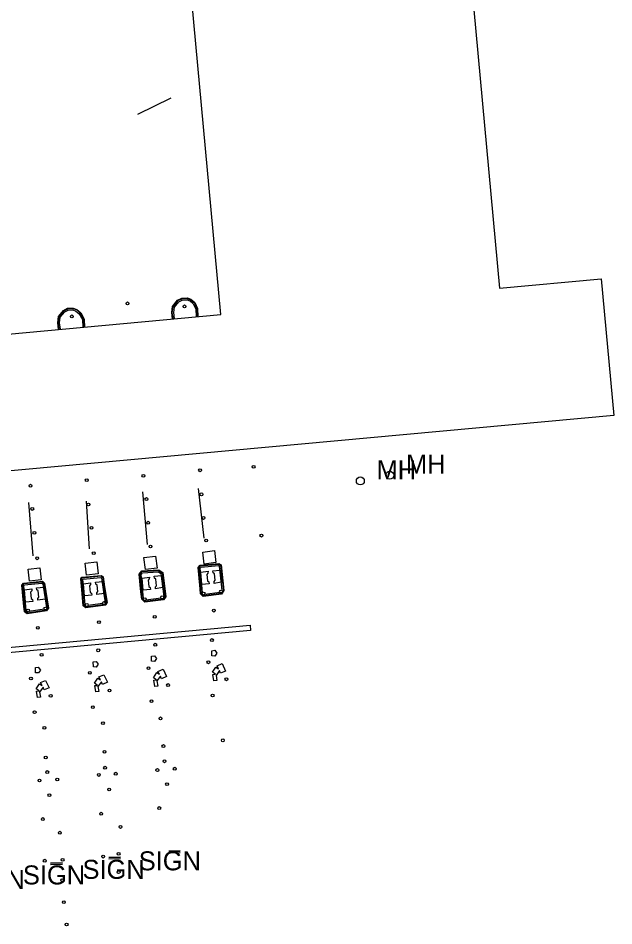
# Model space of a CAD drawing. Extents: x 368532 to 392481, y 10654822 to 10676899.
# Drawn here: x 384814.7 to 384971.4, y 10655430.4 to 10655669.3 of the extents above; entities that cross this region are included whole.
import ezdxf

# ---------------------------------------------------------------- set-up
doc = ezdxf.new("R2010")
doc.units = 0
for name, color, linetype in [('p_drainage inlet', 7, 'Continuous'), ('p_road - paved curb', 7, 'Continuous'), ('p_road conc barrier', 7, 'Continuous'), ('p_structure building', 7, 'Continuous'), ('p_structure fence', 7, 'Continuous'), ('p_structure sign', 7, 'Continuous'), ('p_structure unidentified', 7, 'Continuous'), ('p_utility manhole', 7, 'Continuous')]:
    doc.layers.add(name, color=color, linetype=linetype)

msp = doc.modelspace()

# ---------------------------------------------------------------- linework, layer by layer
at = {"layer": 'p_drainage inlet'}
for p, q in [((384790.03, 10655501.65), (384875.7, 10655509.54)), ((384875.82, 10655508.18), (384790.16, 10655500.28)), ((384875.7, 10655509.54), (384875.82, 10655508.18))]:
    msp.add_line(p, q, dxfattribs=at)
at = {"layer": 'p_road - paved curb'}
for p, q in [((384855.34, 10655593.42), (384856.63, 10655595.08)), ((384855.48, 10655593.36), (384856.73, 10655594.96)), ((384855.82, 10655593.22), (384856.95, 10655594.68)), ((384856.63, 10655595.08), (384857.74, 10655595.62)), ((384856.73, 10655594.96), (384857.78, 10655595.47)), ((384856.95, 10655594.68), (384857.86, 10655595.12)), ((384857.74, 10655595.62), (384859.28, 10655595.68)), ((384857.78, 10655595.47), (384859.25, 10655595.53)), ((384857.86, 10655595.12), (384859.19, 10655595.18)), ((384859.19, 10655595.18), (384859.87, 10655594.89)), ((384859.25, 10655595.53), (384860.06, 10655595.19)), ((384859.28, 10655595.68), (384860.14, 10655595.32)), ((384859.87, 10655594.89), (384860.76, 10655594.13)), ((384860.06, 10655595.19), (384861.05, 10655594.35)), ((384860.14, 10655595.32), (384861.17, 10655594.44)), ((384860.76, 10655594.13), (384861.39, 10655592.81)), ((384861.05, 10655594.35), (384861.73, 10655592.89)), ((384861.17, 10655594.44), (384861.88, 10655592.93)), ((384825.32, 10655590.78), (384826.63, 10655592.4)), ((384825.46, 10655590.72), (384826.73, 10655592.28)), ((384825.8, 10655590.58), (384826.95, 10655592)), ((384826.63, 10655592.4), (384827.72, 10655592.97)), ((384826.73, 10655592.28), (384827.76, 10655592.82)), ((384826.95, 10655592), (384827.85, 10655592.47)), ((384827.72, 10655592.97), (384829.17, 10655593.02)), ((384827.76, 10655592.82), (384829.15, 10655592.87)), ((384827.85, 10655592.47), (384829.09, 10655592.52)), ((384829.09, 10655592.52), (384829.92, 10655592.21)), ((384829.15, 10655592.87), (384830.1, 10655592.52)), ((384829.17, 10655593.02), (384830.18, 10655592.65)), ((384829.92, 10655592.21), (384830.77, 10655591.48)), ((384830.1, 10655592.52), (384831.05, 10655591.7)), ((384830.18, 10655592.65), (384831.17, 10655591.8)), ((384831.17, 10655591.8), (384832.08, 10655590.1)), ((384855.1, 10655591.82), (384855.34, 10655593.42)), ((384855.34, 10655590.15), (384855.1, 10655591.82)), ((384855.25, 10655591.82), (384855.48, 10655593.36)), ((384855.49, 10655590.16), (384855.25, 10655591.82)), ((384855.61, 10655591.82), (384855.82, 10655593.22)), ((384855.84, 10655590.2), (384855.61, 10655591.82)), ((384861.39, 10655592.81), (384861.49, 10655590.72)), ((384861.73, 10655592.89), (384861.84, 10655590.75)), ((384861.88, 10655592.93), (384861.99, 10655590.76)), ((384825.11, 10655589.16), (384825.32, 10655590.78)), ((384825.26, 10655589.16), (384825.46, 10655590.72)), ((384825.61, 10655589.16), (384825.8, 10655590.58)), ((384830.77, 10655591.48), (384831.59, 10655589.96)), ((384831.05, 10655591.7), (384831.93, 10655590.06)), ((384831.59, 10655589.96), (384831.69, 10655587.97)), ((384831.93, 10655590.06), (384832.04, 10655588)), ((384832.08, 10655590.1), (384832.19, 10655588.02)), ((384825.36, 10655587.39), (384825.11, 10655589.16)), ((384825.51, 10655587.4), (384825.26, 10655589.16)), ((384825.85, 10655587.43), (384825.61, 10655589.16)), ((384862.03, 10655524.7), (384862.55, 10655525.33)), ((384862.19, 10655524.65), (384862.63, 10655525.19)), ((384862.55, 10655525.33), (384867.48, 10655525.78)), ((384862.55, 10655524.54), (384862.8, 10655524.85)), ((384862.63, 10655525.19), (384867.44, 10655525.63)), ((384862.8, 10655524.85), (384867.36, 10655525.27)), ((384867.36, 10655525.27), (384867.61, 10655525.11)), ((384867.44, 10655525.63), (384867.94, 10655525.32)), ((384867.48, 10655525.78), (384868.08, 10655525.41)), ((384867.61, 10655525.11), (384868.3, 10655518.76)), ((384867.94, 10655525.32), (384868.67, 10655518.68)), ((384868.08, 10655525.41), (384868.82, 10655518.64)), ((384831.44, 10655522.16), (384836.62, 10655522.65)), ((384831.53, 10655522.02), (384836.57, 10655522.49)), ((384836.57, 10655522.49), (384836.94, 10655522.19)), ((384836.62, 10655522.65), (384837.08, 10655522.27)), ((384846.53, 10655523.01), (384847.2, 10655523.81)), ((384847.01, 10655518.36), (384846.53, 10655523.01)), ((384846.69, 10655522.96), (384847.27, 10655523.66)), ((384847.16, 10655518.38), (384846.69, 10655522.96)), ((384847.05, 10655522.85), (384847.45, 10655523.33)), ((384847.51, 10655518.41), (384847.05, 10655522.85)), ((384847.2, 10655523.81), (384851.74, 10655524.12)), ((384847.27, 10655523.66), (384851.7, 10655523.97)), ((384847.45, 10655523.33), (384851.59, 10655523.61)), ((384851.59, 10655523.61), (384852.25, 10655523.12)), ((384851.7, 10655523.97), (384852.58, 10655523.32)), ((384851.74, 10655524.12), (384852.72, 10655523.4)), ((384852.25, 10655523.12), (384852.99, 10655517.13)), ((384852.58, 10655523.32), (384853.35, 10655517.02)), ((384852.72, 10655523.4), (384853.51, 10655516.98)), ((384862.57, 10655519.08), (384862.03, 10655524.7)), ((384862.72, 10655519.09), (384862.19, 10655524.65)), ((384863.07, 10655519.12), (384862.55, 10655524.54)), ((384815.68, 10655520.1), (384816.12, 10655520.61)), ((384816.24, 10655514.44), (384815.68, 10655520.1)), ((384815.84, 10655520.05), (384816.19, 10655520.47)), ((384816.12, 10655520.61), (384821.1, 10655521.15)), ((384816.19, 10655520.47), (384821.04, 10655520.99)), ((384816.2, 10655519.94), (384816.37, 10655520.13)), ((384816.37, 10655520.13), (384820.92, 10655520.63)), ((384820.92, 10655520.63), (384821.16, 10655520.38)), ((384821.04, 10655520.99), (384821.49, 10655520.55)), ((384821.1, 10655521.15), (384821.63, 10655520.62)), ((384821.16, 10655520.38), (384822.12, 10655514.21)), ((384821.49, 10655520.55), (384822.49, 10655514.06)), ((384821.63, 10655520.62), (384822.65, 10655514.03)), ((384831.18, 10655521.76), (384831.44, 10655522.16)), ((384831.53, 10655517.86), (384831.18, 10655521.76)), ((384831.33, 10655521.72), (384831.53, 10655522.02)), ((384831.68, 10655517.87), (384831.33, 10655521.72)), ((384831.69, 10655521.63), (384831.73, 10655521.68)), ((384832.03, 10655517.9), (384831.69, 10655521.63)), ((384831.73, 10655521.68), (384836.46, 10655522.13)), ((384836.46, 10655522.13), (384836.61, 10655522.01)), ((384836.61, 10655522.01), (384836.96, 10655519.55)), ((384836.94, 10655522.19), (384837.3, 10655519.6)), ((384837.08, 10655522.27), (384837.45, 10655519.62)), ((384816.39, 10655514.45), (384815.84, 10655520.05)), ((384816.74, 10655514.49), (384816.2, 10655519.94)), ((384831.81, 10655514.62), (384831.53, 10655517.86)), ((384831.95, 10655514.7), (384831.68, 10655517.87)), ((384832.29, 10655514.9), (384832.03, 10655517.9)), ((384836.96, 10655519.55), (384837.34, 10655517.05)), ((384837.3, 10655519.6), (384837.68, 10655517.11)), ((384837.45, 10655519.62), (384837.83, 10655517.13)), ((384847.22, 10655516.36), (384847.01, 10655518.36)), ((384847.36, 10655516.43), (384847.16, 10655518.38)), ((384847.7, 10655516.59), (384847.51, 10655518.41)), ((384862.68, 10655517.82), (384862.57, 10655519.08)), ((384863.4, 10655517.1), (384862.68, 10655517.82)), ((384862.82, 10655517.89), (384862.72, 10655519.09)), ((384863.45, 10655517.26), (384862.82, 10655517.89)), ((384863.16, 10655518.04), (384863.07, 10655519.12)), ((384863.17, 10655518.04), (384863.16, 10655518.04)), ((384868.2, 10655517.7), (384863.4, 10655517.1)), ((384868.11, 10655517.84), (384863.45, 10655517.26)), ((384867.78, 10655518.15), (384863.81, 10655517.65)), ((384868.28, 10655518.1), (384868.11, 10655517.84)), ((384868.82, 10655518.64), (384868.2, 10655517.7)), ((384868.3, 10655518.76), (384868.27, 10655518.71)), ((384868.67, 10655518.68), (384868.43, 10655518.32)), ((384837.34, 10655517.05), (384837.56, 10655515.61)), ((384837.92, 10655515.53), (384837.63, 10655514.95)), ((384837.68, 10655517.11), (384837.92, 10655515.53)), ((384838.08, 10655515.51), (384837.73, 10655514.81)), ((384837.83, 10655517.13), (384838.08, 10655515.51)), ((384847.99, 10655515.6), (384847.22, 10655516.36)), ((384848.04, 10655515.76), (384847.36, 10655516.43)), ((384852.91, 10655516.23), (384847.99, 10655515.6)), ((384852.83, 10655516.37), (384848.04, 10655515.76)), ((384852.3, 10655516.66), (384848.3, 10655516.14)), ((384853.35, 10655517.02), (384852.83, 10655516.37)), ((384853.51, 10655516.98), (384852.91, 10655516.23)), ((384852.99, 10655517.13), (384852.93, 10655517.06)), ((384816.37, 10655513.08), (384816.24, 10655514.44)), ((384817.11, 10655512.56), (384816.37, 10655513.08)), ((384816.51, 10655513.16), (384816.39, 10655514.45)), ((384817.15, 10655512.72), (384816.51, 10655513.16)), ((384816.85, 10655513.36), (384816.74, 10655514.49)), ((384816.96, 10655513.28), (384816.85, 10655513.36)), ((384822.17, 10655513.31), (384817.11, 10655512.56)), ((384822.08, 10655513.45), (384817.15, 10655512.72)), ((384821.55, 10655513.72), (384817.59, 10655513.14)), ((384822.49, 10655514.06), (384822.08, 10655513.45)), ((384822.65, 10655514.03), (384822.17, 10655513.31)), ((384832.54, 10655514.12), (384831.81, 10655514.62)), ((384832.58, 10655514.28), (384831.95, 10655514.7)), ((384832.37, 10655514.84), (384832.29, 10655514.9)), ((384835.07, 10655514.45), (384832.54, 10655514.12)), ((384835.05, 10655514.6), (384832.58, 10655514.28)), ((384835, 10655514.95), (384833.09, 10655514.7)), ((384836.94, 10655515.21), (384835, 10655514.95)), ((384837.63, 10655514.95), (384835.05, 10655514.6)), ((384837.73, 10655514.81), (384835.07, 10655514.45)), ((384838.52, 10655448.35), (384841.58, 10655448.45)), ((384854.35, 10655449.98), (384857.34, 10655450.07)), ((384854.36, 10655449.63), (384857.35, 10655449.72)), ((384823.2, 10655446.87), (384826.39, 10655446.94)), ((384823.21, 10655446.52), (384826.4, 10655446.59)), ((384838.53, 10655448), (384841.59, 10655448.1))]:
    msp.add_line(p, q, dxfattribs=at)
at = {"layer": 'p_road conc barrier'}
msp.add_line((384854.88, 10655648.3), (384846.08, 10655643.93), dxfattribs=at)
at = {"layer": 'p_structure building'}
msp.add_lwpolyline([(384971.35, 10655564.75), (384788.85, 10655547.93), (384788.69, 10655549.69), (384794.27, 10655550.21), (384791.14, 10655584.24), (384868.01, 10655591.32), (384847.79, 10655810.84), (384850.47, 10655811.08), (384843.21, 10655889.85), (384838.41, 10655889.41), (384827.95, 10656003.01), (384845.37, 10656004.62), (384845.16, 10656006.86), (384886.2, 10656010.64), (384886.37, 10656008.78), (384903.34, 10656010.35), (384941.31, 10655598.22), (384968.04, 10655600.68)], close=True, dxfattribs=at)
at = {"layer": 'p_structure fence'}
for p, q in [((384848.75, 10655530.8), (384847.48, 10655544.68)), ((384863.66, 10655532.48), (384862.15, 10655545.48)), ((384818.64, 10655527.75), (384817.55, 10655541.84)), ((384833.5, 10655529.65), (384832.68, 10655542.21))]:
    msp.add_line(p, q, dxfattribs=at)
at = {"layer": 'p_structure sign'}
for points in [[(384838.52, 10655448.5), (384841.57, 10655448.6)], [(384854.35, 10655450.13), (384857.33, 10655450.22)], [(384823.2, 10655447.02), (384826.39, 10655447.09)]]:
    msp.add_lwpolyline(points, dxfattribs=at)
at = {"layer": 'p_structure unidentified'}
for p, q in [((384847.8, 10655527.34), (384850.86, 10655527.72)), ((384848.2, 10655524.17), (384847.8, 10655527.34)), ((384850.86, 10655527.72), (384851.26, 10655524.55)), ((384863.24, 10655528.8), (384866.3, 10655529.18)), ((384863.63, 10655525.63), (384863.24, 10655528.8)), ((384866.3, 10655529.18), (384866.69, 10655526.01)), ((384832.32, 10655525.85), (384835.38, 10655526.24)), ((384832.72, 10655522.68), (384832.32, 10655525.85)), ((384835.38, 10655526.24), (384835.78, 10655523.07)), ((384866.69, 10655526.01), (384863.63, 10655525.63)), ((384817.32, 10655524.27), (384820.38, 10655524.65)), ((384817.72, 10655521.1), (384817.32, 10655524.27)), ((384820.38, 10655524.65), (384820.78, 10655521.48)), ((384835.78, 10655523.07), (384832.72, 10655522.68)), ((384851.26, 10655524.55), (384848.2, 10655524.17)), ((384850.45, 10655522.43), (384852.37, 10655522.61)), ((384852.37, 10655522.61), (384852.71, 10655519.44)), ((384862.74, 10655523.46), (384864.65, 10655523.72)), ((384863.02, 10655520.27), (384862.74, 10655523.46)), ((384864.63, 10655523.24), (384864.36, 10655522.92)), ((384864.36, 10655522.92), (384864.51, 10655521.19)), ((384864.65, 10655523.72), (384864.63, 10655523.24)), ((384865.86, 10655523.83), (384867.78, 10655524.01)), ((384865.95, 10655523.29), (384865.86, 10655523.83)), ((384866.31, 10655523.07), (384865.95, 10655523.29)), ((384866.5, 10655521.35), (384866.31, 10655523.07)), ((384867.78, 10655524.01), (384868.12, 10655520.84)), ((384820.78, 10655521.48), (384817.72, 10655521.1)), ((384831.86, 10655520.44), (384833.77, 10655520.7)), ((384832.14, 10655517.26), (384831.86, 10655520.44)), ((384833.75, 10655520.22), (384833.47, 10655519.9)), ((384833.77, 10655520.7), (384833.75, 10655520.22)), ((384835.06, 10655520.88), (384836.98, 10655521.06)), ((384835.15, 10655520.33), (384835.06, 10655520.88)), ((384835.51, 10655520.11), (384835.15, 10655520.33)), ((384835.7, 10655518.39), (384835.51, 10655520.11)), ((384836.98, 10655521.06), (384837.32, 10655517.88)), ((384847.3, 10655521.95), (384849.21, 10655522.21)), ((384847.58, 10655518.77), (384847.3, 10655521.95)), ((384849.19, 10655521.73), (384848.91, 10655521.41)), ((384848.91, 10655521.41), (384849.07, 10655519.69)), ((384849.21, 10655522.21), (384849.19, 10655521.73)), ((384850.53, 10655521.89), (384850.45, 10655522.43)), ((384850.89, 10655521.66), (384850.53, 10655521.89)), ((384851.09, 10655519.94), (384850.89, 10655521.66)), ((384864.94, 10655520.42), (384863.02, 10655520.27)), ((384864.51, 10655521.19), (384864.87, 10655520.97)), ((384864.87, 10655520.97), (384864.94, 10655520.42)), ((384866.22, 10655520.54), (384866.23, 10655521.02)), ((384868.12, 10655520.84), (384866.22, 10655520.54)), ((384866.23, 10655521.02), (384866.5, 10655521.35)), ((384816.38, 10655518.81), (384818.29, 10655519.07)), ((384816.65, 10655515.63), (384816.38, 10655518.81)), ((384818.27, 10655518.59), (384817.99, 10655518.27)), ((384817.99, 10655518.27), (384818.15, 10655516.55)), ((384818.29, 10655519.07), (384818.27, 10655518.59)), ((384819.54, 10655519.38), (384821.45, 10655519.56)), ((384819.62, 10655518.83), (384819.54, 10655519.38)), ((384819.98, 10655518.61), (384819.62, 10655518.83)), ((384820.17, 10655516.89), (384819.98, 10655518.61)), ((384821.45, 10655519.56), (384821.79, 10655516.38)), ((384833.47, 10655519.9), (384833.63, 10655518.18)), ((384833.63, 10655518.18), (384833.99, 10655517.95)), ((384833.99, 10655517.95), (384834.06, 10655517.4)), ((384835.42, 10655517.58), (384835.43, 10655518.06)), ((384837.32, 10655517.88), (384835.42, 10655517.58)), ((384835.43, 10655518.06), (384835.7, 10655518.39)), ((384849.5, 10655518.91), (384847.58, 10655518.77)), ((384849.07, 10655519.69), (384849.43, 10655519.46)), ((384849.43, 10655519.46), (384849.5, 10655518.91)), ((384850.8, 10655519.14), (384850.81, 10655519.62)), ((384852.71, 10655519.44), (384850.8, 10655519.14)), ((384850.81, 10655519.62), (384851.09, 10655519.94)), ((384818.58, 10655515.77), (384816.65, 10655515.63)), ((384818.15, 10655516.55), (384818.5, 10655516.32)), ((384818.5, 10655516.32), (384818.58, 10655515.77)), ((384819.89, 10655516.09), (384819.9, 10655516.57)), ((384821.79, 10655516.38), (384819.89, 10655516.09)), ((384819.9, 10655516.57), (384820.17, 10655516.89)), ((384834.06, 10655517.4), (384832.14, 10655517.26)), ((384849.77, 10655501.4), (384850.54, 10655501.5)), ((384849.79, 10655500.05), (384849.77, 10655501.4)), ((384850.54, 10655501.5), (384851.09, 10655500.77)), ((384865.63, 10655502.83), (384866.4, 10655502.94)), ((384865.66, 10655501.49), (384865.63, 10655502.83)), ((384866.44, 10655501.42), (384865.66, 10655501.49)), ((384866.4, 10655502.94), (384866.95, 10655502.2)), ((384866.95, 10655502.2), (384866.44, 10655501.42)), ((384834.45, 10655499.88), (384835.22, 10655499.99)), ((384834.48, 10655498.54), (384834.45, 10655499.88)), ((384835.22, 10655499.99), (384835.77, 10655499.25)), ((384835.77, 10655499.25), (384835.26, 10655498.47)), ((384850.58, 10655499.99), (384849.79, 10655500.05)), ((384851.09, 10655500.77), (384850.58, 10655499.99)), ((384867, 10655498.87), (384868.34, 10655499.41)), ((384867.42, 10655498.09), (384867, 10655498.87)), ((384868.34, 10655499.41), (384869.27, 10655497.47)), ((384819.23, 10655498.37), (384820, 10655498.48)), ((384819.26, 10655497.03), (384819.23, 10655498.37)), ((384820.04, 10655496.96), (384819.26, 10655497.03)), ((384820, 10655498.48), (384820.56, 10655497.74)), ((384820.56, 10655497.74), (384820.04, 10655496.96)), ((384835.26, 10655498.47), (384834.48, 10655498.54)), ((384835.94, 10655495.94), (384837.28, 10655496.49)), ((384837.28, 10655496.49), (384838.21, 10655494.55)), ((384850.28, 10655495.7), (384851.18, 10655497.04)), ((384851.18, 10655497.04), (384851.87, 10655496.61)), ((384851.45, 10655497.39), (384852.8, 10655497.93)), ((384851.87, 10655496.61), (384851.45, 10655497.39)), ((384852.8, 10655497.93), (384853.73, 10655495.99)), ((384865.82, 10655497.18), (384866.73, 10655498.52)), ((384866.62, 10655496.61), (384865.82, 10655497.18)), ((384865.93, 10655496.56), (384866.62, 10655496.61)), ((384866.21, 10655494.91), (384865.93, 10655496.56)), ((384866.73, 10655498.52), (384867.42, 10655498.09)), ((384867.66, 10655497.58), (384866.76, 10655496.33)), ((384866.76, 10655496.33), (384866.96, 10655494.96)), ((384867.95, 10655496.88), (384867.66, 10655497.58)), ((384869.27, 10655497.47), (384867.95, 10655496.88)), ((384819.42, 10655492.79), (384820.33, 10655494.13)), ((384820.33, 10655494.13), (384821.01, 10655493.7)), ((384820.6, 10655494.48), (384821.94, 10655495.02)), ((384821.01, 10655493.7), (384820.6, 10655494.48)), ((384821.94, 10655495.02), (384822.87, 10655493.08)), ((384834.76, 10655494.25), (384835.67, 10655495.6)), ((384835.56, 10655493.69), (384834.76, 10655494.25)), ((384835.67, 10655495.6), (384836.36, 10655495.16)), ((384836.6, 10655494.66), (384835.7, 10655493.41)), ((384836.36, 10655495.16), (384835.94, 10655495.94)), ((384836.89, 10655493.96), (384836.6, 10655494.66)), ((384838.21, 10655494.55), (384836.89, 10655493.96)), ((384851.08, 10655495.13), (384850.28, 10655495.7)), ((384850.39, 10655495.08), (384851.08, 10655495.13)), ((384850.66, 10655493.43), (384850.39, 10655495.08)), ((384852.11, 10655496.1), (384851.22, 10655494.85)), ((384851.22, 10655494.85), (384851.42, 10655493.48)), ((384852.4, 10655495.4), (384852.11, 10655496.1)), ((384853.73, 10655495.99), (384852.4, 10655495.4)), ((384866.96, 10655494.96), (384866.21, 10655494.91)), ((384820.22, 10655492.22), (384819.42, 10655492.79)), ((384819.53, 10655492.17), (384820.22, 10655492.22)), ((384819.81, 10655490.52), (384819.53, 10655492.17)), ((384821.26, 10655493.19), (384820.36, 10655491.94)), ((384820.36, 10655491.94), (384820.56, 10655490.57)), ((384821.55, 10655492.49), (384821.26, 10655493.19)), ((384822.87, 10655493.08), (384821.55, 10655492.49)), ((384834.87, 10655493.64), (384835.56, 10655493.69)), ((384835.15, 10655491.98), (384834.87, 10655493.64)), ((384835.9, 10655492.04), (384835.15, 10655491.98)), ((384835.7, 10655493.41), (384835.9, 10655492.04)), ((384851.42, 10655493.48), (384850.66, 10655493.43)), ((384820.56, 10655490.57), (384819.81, 10655490.52))]:
    msp.add_line(p, q, dxfattribs=at)
for centre in [(384843.48, 10655594.25), (384858.45, 10655593.45), (384828.83, 10655590.82), (384876.62, 10655551.22), (384847.65, 10655548.87), (384862.55, 10655550.31), (384817.97, 10655546.26), (384832.75, 10655547.73), (384862.89, 10655543.98), (384833.17, 10655541.31), (384848.42, 10655542.75), (384818.42, 10655540.14), (384848.91, 10655536.52), (384863.44, 10655537.76), (384834, 10655535.15), (384818.97, 10655533.86), (384864.16, 10655531.81), (384878.67, 10655533.11), (384849.52, 10655530.25), (384819.71, 10655527.14), (384834.57, 10655528.51), (384863.49, 10655517.85), (384868.06, 10655518.4), (384837.28, 10655515.36), (384847.99, 10655516.36), (384852.6, 10655516.87), (384817.32, 10655513.39), (384821.87, 10655513.92), (384832.74, 10655514.85), (384866.15, 10655513.37), (384835.95, 10655510.32), (384850.62, 10655511.72), (384819.88, 10655508.84), (384865.68, 10655505.62), (384850.78, 10655504.39), (384820.87, 10655501.72), (384835.78, 10655502.92), (384848.98, 10655498.24), (384864.73, 10655499.77), (384833.57, 10655496.99), (384818.08, 10655495.5), (384854.12, 10655493.78), (384869.47, 10655495.3), (384838.72, 10655492.33), (384865.85, 10655491.02), (384823.26, 10655490.94), (384849.77, 10655489.52), (384819.05, 10655486.65), (384834.34, 10655487.94), (384852.15, 10655485), (384821.61, 10655482.5), (384837, 10655483.76), (384868.54, 10655479.23), (384852.9, 10655477.73), (384821.95, 10655474.71), (384837.43, 10655476.19), (384837.55, 10655472.01), (384853.19, 10655473.71), (384822.38, 10655470.89), (384835.91, 10655470.12), (384840.36, 10655470.45), (384851.31, 10655471.4), (384855.88, 10655471.76), (384820.34, 10655468.65), (384825.01, 10655468.9), (384853.86, 10655467.68), (384822.93, 10655464.8), (384838.63, 10655466.27), (384851.83, 10655461.4), (384821.18, 10655458.5), (384836.54, 10655459.92), (384841.61, 10655456.43), (384825.67, 10655454.9), (384837.07, 10655448.62), (384841.13, 10655449.36), (384821.7, 10655447.54), (384826.4, 10655447.78), (384841.14, 10655444.51), (384826.28, 10655442.4), (384826.71, 10655436.61), (384827.45, 10655430.77)]:
    msp.add_circle(centre, 0.375, dxfattribs=at)
at = {"layer": 'p_utility manhole'}
for centre in [(384912.41, 10655548.99), (384904.69, 10655547.51)]:
    msp.add_circle(centre, 1.05, dxfattribs=at)

# ---------------------------------------------------------------- texts
at = {"layer": 'p_structure sign'}
for p in [(384844.57, 10655445.01), (384814.11, 10655441.3), (384829.78, 10655442.77), (384798.25, 10655440.09)]:
    msp.add_text(' SIGN', height=5, dxfattribs=at).set_placement(p)
at = {"layer": 'p_utility manhole'}
for p in [(384916.68, 10655549.46), (384908.96, 10655547.97)]:
    msp.add_text('MH', height=5, dxfattribs=at).set_placement(p)

doc.saveas('drawing.dxf')
